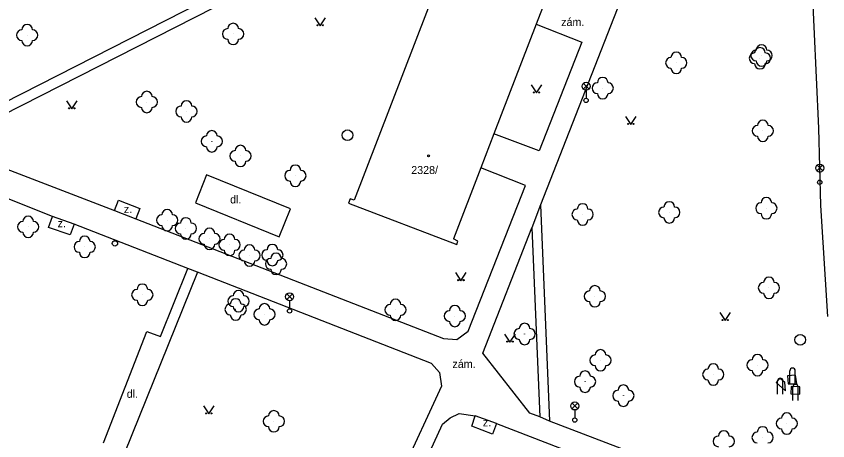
# Model space of a CAD drawing. Extents: x -737812 to -729375, y -1123000 to -1115500.
# Drawn here: x -736650.7 to -736574.7, y -1118573.1 to -1118533.3 of the extents above; entities that cross this region are included whole.
import ezdxf

# ---------------------------------------------------------------- set-up
doc = ezdxf.new("R2010")
doc.units = 0
for name, color, linetype in [('Doplněk polohopisu', 7, 'Continuous'), ('Doplňkové značky', 7, 'Continuous'), ('Komunikace', 7, 'Continuous'), ('Pomocné popisy', 7, 'Continuous'), ('Povr_ zn_ inž_ sítí - el_', 7, 'Continuous'), ('Povr_ zn_ inž_ sítí - kan_', 7, 'Continuous'), ('Stavební objekty', 7, 'Continuous'), ('Zeleň', 7, 'Continuous'), ('Značky druhů budov', 7, 'Continuous'), ('Značky druhů pozemků', 7, 'Continuous'), ('Čísla popisná', 7, 'Continuous')]:
    doc.layers.add(name, color=color, linetype=linetype)

msp = doc.modelspace()

# ---------------------------------------------------------------- linework, layer by layer
at = {"layer": 'Doplněk polohopisu'}
for p, q in [((-736653.5, -1118546.91), (-736641.5, -1118551.5)), ((-736603.03, -1118549.15), (-736607.2, -1118547.51)), ((-736608.39, -1118562.8), (-736603.03, -1118549.15)), ((-736647.31, -1118552.06), (-736652.1, -1118550.16)), ((-736641.5, -1118551.5), (-736639.51, -1118552.29)), ((-736645.29, -1118552.79), (-736647.31, -1118552.06)), ((-736639.51, -1118552.29), (-736610.69, -1118563.49)), ((-736634.63, -1118556.94), (-736645.29, -1118552.79)), ((-736633.74, -1118557.26), (-736634.63, -1118556.94)), ((-736611.83, -1118565.83), (-736633.74, -1118557.26)), ((-736609.46, -1118563.56), (-736608.39, -1118562.8)), ((-736610.69, -1118563.49), (-736609.46, -1118563.56)), ((-736610.07, -1118570.9), (-736609.23, -1118570.51)), ((-736609.23, -1118570.51), (-736607.72, -1118570.72)), ((-736610.8, -1118571.51), (-736610.07, -1118570.9)), ((-736613.29, -1118576.93), (-736610.8, -1118571.51))]:
    msp.add_line(p, q, dxfattribs=at)
for points in [[(-736658.65, -1118544.85), (-736621.52, -1118525.96), (-736623.36, -1118516.32), (-736623.01, -1118515.54), (-736610.63, -1118520.28)], [(-736610.6, -1118521.54), (-736657.46, -1118545.36)], [(-736589.97, -1118521.24), (-736601.6, -1118550.97)], [(-736575.54, -1118543.81), (-736576.2, -1118529.54)], [(-736602.02, -1118534.07), (-736597.73, -1118535.76)], [(-736597.73, -1118535.76), (-736601.74, -1118545.93), (-736605.98, -1118544.33)], [(-736575.35, -1118551.03), (-736575.54, -1118543.81)], [(-736626.09, -1118553.98), (-736625.04, -1118551.35), (-736632.88, -1118548.15), (-736633.92, -1118550.78), (-736626.09, -1118553.98)], [(-736641.5, -1118551.5), (-736641.12, -1118550.52), (-736639.13, -1118551.31), (-736639.51, -1118552.29)], [(-736601.6, -1118550.97), (-736600.76, -1118571.22)], [(-736574.71, -1118561.42), (-736575.35, -1118551.03)], [(-736645.29, -1118552.79), (-736645.67, -1118553.77), (-736647.7, -1118553.08), (-736647.31, -1118552.06)], [(-736601.69, -1118570.8), (-736602.62, -1118570.46), (-736607.02, -1118564.85), (-736602.44, -1118553.11), (-736601.69, -1118570.8)], [(-736642.53, -1118573.24), (-736638.49, -1118562.84), (-736637.2, -1118563.29), (-736634.63, -1118556.94)], [(-736633.74, -1118557.26), (-736641.27, -1118575.9)], [(-736611.83, -1118565.83), (-736611.08, -1118566.66), (-736610.89, -1118567.95), (-736614.66, -1118576.12), (-736617.94, -1118585), (-736626.76, -1118608.86)], [(-736579.55, -1118567.6), (-736579.18, -1118567.18)], [(-736579.18, -1118567.18), (-736578.73, -1118567.58)], [(-736578.68, -1118568.38), (-736578.73, -1118567.58)], [(-736577.74, -1118566.91), (-736578.47, -1118566.96)], [(-736578.47, -1118566.96), (-736578.42, -1118567.71)], [(-736577.62, -1118567.72), (-736577.74, -1118566.91)], [(-736579.55, -1118567.6), (-736578.68, -1118568.38)], [(-736578.42, -1118567.71), (-736577.62, -1118567.72)], [(-736578.14, -1118567.96), (-736578.17, -1118568.65)], [(-736577.33, -1118568), (-736578.14, -1118567.96)], [(-736577.34, -1118568.69), (-736577.33, -1118568)], [(-736578.17, -1118568.65), (-736577.34, -1118568.69)], [(-736605.73, -1118571.43), (-736606.11, -1118572.44), (-736608.05, -1118571.69), (-736607.72, -1118570.72)], [(-736605.73, -1118571.43), (-736607.72, -1118570.72)], [(-736573.82, -1118581.5), (-736600.76, -1118571.22)], [(-736605.73, -1118571.43), (-736584.49, -1118579.63), (-736584.22, -1118582.09), (-736593.43, -1118605.85), (-736597.7, -1118604.18)]]:
    msp.add_lwpolyline(points, dxfattribs=at)
at = {"layer": 'Doplňkové značky'}
for p, q in [((-736578.26, -1118567.75), (-736578.26, -1118566.5)), ((-736577.76, -1118567.75), (-736577.76, -1118566.5)), ((-736579.41, -1118568.69), (-736579.41, -1118567.44)), ((-736578.91, -1118568.69), (-736578.91, -1118567.44)), ((-736577.98, -1118569.28), (-736577.98, -1118568.03)), ((-736577.48, -1118569.28), (-736577.48, -1118568.03))]:
    msp.add_line(p, q, dxfattribs=at)
for radius in [0.25, 0.0005]:
    msp.add_circle((-736641.471, -1118554.58), radius, dxfattribs=at)
for centre in [(-736578.01, -1118566.5), (-736579.16, -1118567.44), (-736577.73, -1118568.03)]:
    msp.add_arc(centre, 0.25, 360, 179.99999, dxfattribs=at)
at = {"layer": 'Komunikace'}
for points in [[(-736601.6, -1118550.97), (-736602.44, -1118553.11)], [(-736600.76, -1118571.22), (-736601.69, -1118570.8)]]:
    msp.add_lwpolyline(points, dxfattribs=at)
at = {"layer": 'Povr_ zn_ inž_ sítí - el_'}
for p, q in [((-736597.604, -1118540.138), (-736597.076, -1118539.61)), ((-736597.068, -1118540.135), (-736597.596, -1118539.606)), ((-736597.34, -1118540.25), (-736597.34, -1118541)), ((-736575.724, -1118547.798), (-736575.196, -1118547.27)), ((-736575.188, -1118547.795), (-736575.716, -1118547.266)), ((-736575.46, -1118547.91), (-736575.46, -1118548.66)), ((-736625.374, -1118559.838), (-736624.846, -1118559.31)), ((-736624.838, -1118559.835), (-736625.366, -1118559.306)), ((-736625.11, -1118559.95), (-736625.11, -1118560.7)), ((-736598.664, -1118570.058), (-736598.136, -1118569.53)), ((-736598.128, -1118570.055), (-736598.656, -1118569.526)), ((-736598.4, -1118570.17), (-736598.4, -1118570.92))]:
    msp.add_line(p, q, dxfattribs=at)
for centre, radius in [((-736597.34, -1118539.875), 0.375), ((-736597.34, -1118541.2), 0.2), ((-736575.46, -1118547.535), 0.375), ((-736575.46, -1118548.86), 0.2), ((-736625.11, -1118559.575), 0.375), ((-736625.11, -1118560.9), 0.2), ((-736598.4, -1118569.795), 0.375), ((-736598.4, -1118571.12), 0.2)]:
    msp.add_circle(centre, radius, dxfattribs=at)
at = {"layer": 'Povr_ zn_ inž_ sítí - kan_'}
for centre in [(-736619.69, -1118544.46), (-736577.29, -1118563.61)]:
    msp.add_circle(centre, 0.5, dxfattribs=at)
at = {"layer": 'Stavební objekty'}
for points in [[(-736608.81, -1118523.97), (-736619.06, -1118550.53)], [(-736599.49, -1118527.65), (-736600.82, -1118530.97), (-736602.02, -1118534.07), (-736605.98, -1118544.33), (-736607.2, -1118547.51), (-736609.77, -1118554.16)], [(-736619.43, -1118550.42), (-736619.6, -1118550.82)], [(-736619.6, -1118550.82), (-736609.46, -1118554.69)], [(-736619.06, -1118550.53), (-736619.43, -1118550.42)], [(-736609.35, -1118554.37), (-736609.77, -1118554.16)], [(-736609.46, -1118554.69), (-736609.35, -1118554.37)]]:
    msp.add_lwpolyline(points, dxfattribs=at)
at = {"layer": 'Zeleň'}
for centre in [(-736649.69, -1118535.09), (-736630.4, -1118534.98), (-736580.91, -1118537), (-736588.9, -1118537.68), (-736581.06, -1118537.26), (-736595.79, -1118540.05), (-736638.48, -1118541.35), (-736634.77, -1118542.23), (-736580.79, -1118544.05), (-736632.39, -1118545.03), (-736629.71, -1118546.4), (-736624.57, -1118548.25), (-736580.46, -1118551.29), (-736597.67, -1118551.87), (-736589.55, -1118551.68), (-736649.59, -1118553.03), (-736636.57, -1118552.41), (-736634.82, -1118553.18), (-736632.61, -1118554.15), (-736644.3, -1118554.91), (-736630.73, -1118554.72), (-736628.86, -1118555.71), (-736626.72, -1118555.67), (-736626.38, -1118556.5), (-736580.22, -1118558.74), (-736638.9, -1118559.39), (-736596.52, -1118559.53), (-736629.89, -1118559.99), (-736630.16, -1118560.76), (-736627.46, -1118561.22), (-736615.19, -1118560.8), (-736609.64, -1118561.38), (-736603.1, -1118563.06), (-736595.99, -1118565.52), (-736581.29, -1118565.97), (-736597.44, -1118567.52), (-736585.43, -1118566.85), (-736593.85, -1118568.83), (-736626.58, -1118571.23), (-736578.55, -1118571.44), (-736580.81, -1118572.74)]:
    msp.add_circle(centre, 0.0005, dxfattribs=at)
for centre, start, end in [((-736649.69, -1118534.59), 360, 179.99999), ((-736630.4, -1118534.48), 0, 179.99999), ((-736650.19, -1118535.09), 89.99999, 269.99999), ((-736649.19, -1118535.09), 270, 89.99999), ((-736630.9, -1118534.98), 89.99999, 269.99999), ((-736629.9, -1118534.98), 270, 89.99999), ((-736649.69, -1118535.59), 179.99999, 359.99999), ((-736630.4, -1118535.48), 179.99999, 359.99999), ((-736581.06, -1118536.76), 360, 179.99999), ((-736580.91, -1118536.5), 360, 179.99999), ((-736589.4, -1118537.68), 89.99999, 269.99999), ((-736588.9, -1118537.18), 360, 179.99999), ((-736588.4, -1118537.68), 270, 89.99999), ((-736581.56, -1118537.26), 89.99999, 269.99999), ((-736581.41, -1118537), 89.99999, 269.99999), ((-736580.56, -1118537.26), 270, 89.99999), ((-736580.41, -1118537), 270, 89.99999), ((-736581.06, -1118537.76), 179.99999, 359.99999), ((-736580.91, -1118537.5), 179.99999, 359.99999), ((-736588.9, -1118538.18), 179.99999, 359.99999), ((-736595.79, -1118539.55), 360, 179.99999), ((-736596.29, -1118540.05), 89.99999, 269.99999), ((-736595.29, -1118540.05), 270, 89.99999), ((-736638.98, -1118541.35), 89.99999, 269.99999), ((-736638.48, -1118540.85), 360, 179.99999), ((-736637.98, -1118541.35), 270, 89.99999), ((-736595.79, -1118540.55), 179.99999, 359.99999), ((-736635.27, -1118542.23), 89.99999, 269.99999), ((-736634.77, -1118541.73), 360, 179.99999), ((-736634.27, -1118542.23), 270, 89.99999), ((-736638.48, -1118541.85), 179.99999, 359.99999), ((-736634.77, -1118542.73), 179.99999, 359.99999), ((-736580.79, -1118543.55), 360, 179.99999), ((-736581.29, -1118544.05), 89.99999, 269.99999), ((-736580.29, -1118544.05), 270, 89.99999), ((-736632.89, -1118545.03), 89.99999, 269.99999), ((-736632.39, -1118544.53), 360, 179.99999), ((-736631.89, -1118545.03), 270, 89.99999), ((-736580.79, -1118544.55), 179.99999, 359.99999), ((-736632.39, -1118545.53), 179.99999, 359.99999), ((-736629.71, -1118545.9), 360, 179.99999), ((-736630.21, -1118546.4), 89.99999, 269.99999), ((-736629.21, -1118546.4), 270, 89.99999), ((-736629.71, -1118546.9), 179.99999, 359.99999), ((-736625.07, -1118548.25), 89.99999, 269.99999), ((-736624.57, -1118547.75), 360, 179.99999), ((-736624.07, -1118548.25), 270, 89.99999), ((-736624.57, -1118548.75), 179.99999, 359.99999), ((-736589.55, -1118551.18), 360, 179.99999), ((-736580.96, -1118551.29), 89.99999, 269.99999), ((-736580.46, -1118550.79), 360, 179.99999), ((-736579.96, -1118551.29), 270, 89.99999), ((-736636.57, -1118551.91), 360, 179.99999), ((-736598.17, -1118551.87), 89.99999, 269.99999), ((-736597.67, -1118551.37), 360, 179.99999), ((-736597.17, -1118551.87), 270, 89.99999), ((-736590.05, -1118551.68), 89.99999, 269.99999), ((-736589.05, -1118551.68), 270, 89.99999), ((-736649.59, -1118552.53), 360, 179.99999), ((-736637.07, -1118552.41), 89.99999, 269.99999), ((-736636.07, -1118552.41), 270, 89.99999), ((-736634.82, -1118552.68), 360, 179.99999), ((-736597.67, -1118552.37), 179.99999, 359.99999), ((-736589.55, -1118552.18), 179.99999, 359.99999), ((-736580.46, -1118551.79), 179.99999, 359.99999), ((-736650.09, -1118553.03), 89.99999, 269.99999), ((-736649.09, -1118553.03), 270, 89.99999), ((-736636.57, -1118552.91), 179.99999, 359.99999), ((-736635.32, -1118553.18), 89.99999, 269.99999), ((-736634.32, -1118553.18), 270, 89.99999), ((-736649.59, -1118553.53), 179.99999, 359.99999), ((-736634.82, -1118553.68), 179.99999, 359.99999), ((-736633.11, -1118554.15), 89.99999, 269.99999), ((-736632.61, -1118553.65), 360, 179.99999), ((-736632.11, -1118554.15), 270, 89.99999), ((-736630.73, -1118554.22), 360, 179.99999), ((-736644.8, -1118554.91), 89.99999, 269.99999), ((-736644.3, -1118554.41), 360, 179.99999), ((-736643.8, -1118554.91), 270, 89.99999), ((-736632.61, -1118554.65), 179.99999, 359.99999), ((-736631.23, -1118554.72), 89.99999, 269.99999), ((-736630.23, -1118554.72), 270, 89.99999), ((-736644.3, -1118555.41), 179.99999, 359.99999), ((-736630.73, -1118555.22), 179.99999, 359.99999), ((-736629.36, -1118555.71), 89.99999, 269.99999), ((-736628.86, -1118555.21), 360, 179.99999), ((-736628.36, -1118555.71), 270, 89.99999), ((-736627.22, -1118555.67), 89.99999, 269.99999), ((-736626.72, -1118555.17), 360, 179.99999), ((-736626.22, -1118555.67), 270, 89.99999), ((-736626.88, -1118556.5), 89.99999, 269.99999), ((-736626.72, -1118556.17), 179.99999, 359.99999), ((-736626.38, -1118556), 360, 179.99999), ((-736625.88, -1118556.5), 270, 89.99999), ((-736628.86, -1118556.21), 179.99999, 359.99999), ((-736626.38, -1118557), 179.99999, 359.99999), ((-736638.9, -1118558.89), 360, 179.99999), ((-736580.72, -1118558.74), 89.99999, 269.99999), ((-736580.22, -1118558.24), 360, 179.99999), ((-736579.72, -1118558.74), 270, 89.99999), ((-736639.4, -1118559.39), 89.99999, 269.99999), ((-736638.4, -1118559.39), 270, 89.99999), ((-736629.89, -1118559.49), 360, 179.99999), ((-736597.02, -1118559.53), 89.99999, 269.99999), ((-736596.52, -1118559.03), 360, 179.99999), ((-736596.02, -1118559.53), 270, 89.99999), ((-736638.9, -1118559.89), 179.99999, 359.99999), ((-736630.39, -1118559.99), 89.99999, 269.99999), ((-736630.16, -1118560.26), 360, 179.99999), ((-736629.39, -1118559.99), 270, 89.99999), ((-736615.19, -1118560.3), 360, 179.99999), ((-736580.22, -1118559.24), 179.99999, 359.99999), ((-736630.66, -1118560.76), 89.99999, 269.99999), ((-736629.89, -1118560.49), 179.99999, 359.99999), ((-736629.66, -1118560.76), 270, 89.99999), ((-736627.96, -1118561.22), 89.99999, 269.99999), ((-736627.46, -1118560.72), 360, 179.99999), ((-736626.96, -1118561.22), 270, 89.99999), ((-736615.69, -1118560.8), 89.99999, 269.99999), ((-736614.69, -1118560.8), 270, 89.99999), ((-736609.64, -1118560.88), 360, 179.99999), ((-736596.52, -1118560.03), 179.99999, 359.99999), ((-736630.16, -1118561.26), 179.99999, 359.99999), ((-736615.19, -1118561.3), 179.99999, 359.99999), ((-736610.14, -1118561.38), 89.99999, 269.99999), ((-736609.14, -1118561.38), 270, 89.99999), ((-736627.46, -1118561.72), 179.99999, 359.99999), ((-736609.64, -1118561.88), 179.99999, 359.99999), ((-736603.1, -1118562.56), 360, 179.99999), ((-736603.6, -1118563.06), 89.99999, 269.99999), ((-736602.6, -1118563.06), 270, 89.99999), ((-736603.1, -1118563.56), 179.99999, 359.99999), ((-736595.99, -1118565.02), 360, 179.99999), ((-736596.49, -1118565.52), 89.99999, 269.99999), ((-736595.49, -1118565.52), 270, 89.99999), ((-736581.29, -1118565.47), 360, 179.99999), ((-736595.99, -1118566.02), 179.99999, 359.99999), ((-736585.43, -1118566.35), 360, 179.99999), ((-736581.79, -1118565.97), 89.99999, 269.99999), ((-736580.79, -1118565.97), 270, 89.99999), ((-736597.44, -1118567.02), 360, 179.99999), ((-736585.93, -1118566.85), 89.99999, 269.99999), ((-736584.93, -1118566.85), 270, 89.99999), ((-736581.29, -1118566.47), 179.99999, 359.99999), ((-736597.94, -1118567.52), 89.99999, 269.99999), ((-736596.94, -1118567.52), 270, 89.99999), ((-736585.43, -1118567.35), 179.99999, 359.99999), ((-736597.44, -1118568.02), 179.99999, 359.99999), ((-736594.35, -1118568.83), 89.99999, 269.99999), ((-736593.85, -1118568.33), 360, 179.99999), ((-736593.35, -1118568.83), 270, 89.99999), ((-736593.85, -1118569.33), 179.99999, 359.99999), ((-736626.58, -1118570.73), 0, 179.99999), ((-736578.55, -1118570.94), 360, 179.99999), ((-736627.08, -1118571.23), 89.99999, 269.99999), ((-736626.08, -1118571.23), 270, 89.99999), ((-736579.05, -1118571.44), 89.99999, 269.99999), ((-736578.05, -1118571.44), 270, 89.99999), ((-736626.58, -1118571.73), 179.99999, 359.99999), ((-736584.45, -1118572.61), 360, 179.99999), ((-736580.81, -1118572.24), 360, 179.99999), ((-736578.55, -1118571.94), 179.99999, 359.99999), ((-736584.95, -1118573.11), 89.99999, 269.99999), ((-736583.95, -1118573.11), 270, 89.99999), ((-736581.31, -1118572.74), 89.99999, 269.99999), ((-736580.31, -1118572.74), 270, 89.99999)]:
    msp.add_arc(centre, 0.5, start, end, dxfattribs=at)
at = {"layer": 'Značky druhů budov'}
msp.add_circle((-736612.09, -1118546.39), 0.0875, dxfattribs=at)
at = {"layer": 'Značky druhů pozemků'}
for points in [[(-736622.74, -1118533.47), (-736622.24, -1118534.22), (-736621.74, -1118533.47)], [(-736602.49, -1118539.75), (-736601.99, -1118540.5), (-736601.49, -1118539.75)], [(-736646.01, -1118541.24), (-736645.51, -1118541.99), (-736645.01, -1118541.24)], [(-736593.66, -1118542.7), (-736593.16, -1118543.45), (-736592.66, -1118542.7)], [(-736609.56, -1118557.32), (-736609.06, -1118558.07), (-736608.56, -1118557.32)], [(-736584.81, -1118561.06), (-736584.31, -1118561.81), (-736583.81, -1118561.06)], [(-736604.97, -1118563.07), (-736604.47, -1118563.82), (-736603.97, -1118563.07)], [(-736633.18, -1118569.79), (-736632.68, -1118570.54), (-736632.18, -1118569.79)]]:
    msp.add_lwpolyline(points, dxfattribs=at)
for centre in [(-736622.49, -1118534.17), (-736621.99, -1118534.17), (-736602.24, -1118540.45), (-736601.74, -1118540.45), (-736645.76, -1118541.94), (-736645.26, -1118541.94), (-736593.41, -1118543.4), (-736592.91, -1118543.4), (-736609.31, -1118558.02), (-736608.81, -1118558.02), (-736584.56, -1118561.76), (-736584.06, -1118561.76), (-736604.72, -1118563.77), (-736604.22, -1118563.77), (-736632.93, -1118570.49), (-736632.43, -1118570.49)]:
    msp.add_circle(centre, 0.05, dxfattribs=at)

# ---------------------------------------------------------------- texts
at = {"layer": 'Pomocné popisy'}
for s, p in [('zám.', (-736599.68, -1118534.24)), ('dl.', (-736630.68, -1118550.84)), ('z.', (-736640.63, -1118551.74)), ('z.', (-736646.84, -1118553.07)), ('zám.', (-736609.86, -1118566.24)), ('dl.', (-736640.36, -1118569.03)), ('z.', (-736607.01, -1118571.7))]:
    msp.add_text(s, height=0.75, dxfattribs=at).set_placement(p)
at = {"layer": 'Čísla popisná'}
msp.add_text('2328/', height=0.75, dxfattribs=at).set_placement((-736613.72, -1118548.09))

doc.saveas('drawing.dxf')
